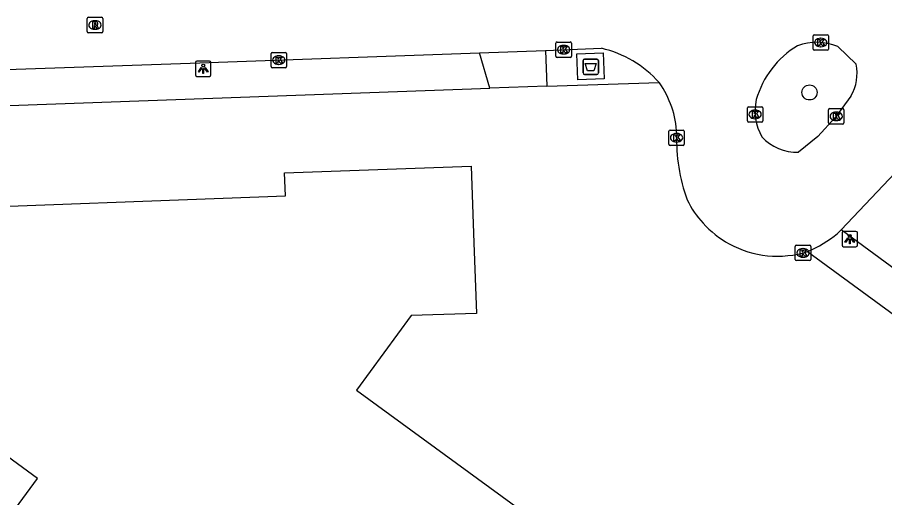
# Model space of a CAD drawing. Extents: x 160557 to 161245, y 385330 to 386505.
# Drawn here: x 160898 to 160954.3, y 386056.8 to 386088 of the extents above; entities that cross this region are included whole.
import ezdxf

# ---------------------------------------------------------------- set-up
doc = ezdxf.new("R2010")
doc.units = 0
for name, color, linetype in [('IMGEO_Afval_apart_plaats', 7, 'Continuous'), ('IMGEO_Boom', 7, 'Continuous'), ('IMGEO_Kolk', 7, 'Continuous'), ('IMGEO_Lichtpunt', 7, 'Continuous'), ('IMGEO_Pand', 7, 'Continuous'), ('IMGEO_Rijbaan_lokaal_open', 7, 'Continuous'), ('IMGEO_Rioolput', 7, 'Continuous'), ('IMGEO_Voetpad_gesloten', 7, 'Continuous'), ('IMGEO_Voetpad_open', 7, 'Continuous')]:
    doc.layers.add(name, color=color, linetype=linetype)

msp = doc.modelspace()

# ---------------------------------------------------------------- linework, layer by layer
at = {"layer": 'IMGEO_Afval_apart_plaats'}
for p, q in [((160934.751, 386084.379), (160934.751, 386085.179)), ((160934.751, 386085.179), (160934.751, 386084.379)), ((160934.851, 386085.279), (160935.641, 386085.279)), ((160935.641, 386085.279), (160934.851, 386085.279)), ((160935.741, 386085.179), (160935.741, 386084.379)), ((160935.741, 386084.379), (160935.741, 386085.179)), ((160935.641, 386084.279), (160934.851, 386084.279)), ((160934.851, 386084.279), (160935.641, 386084.279))]:
    msp.add_line(p, q, dxfattribs=at)
msp.add_lwpolyline([(160934.894, 386084.993), (160935.598, 386084.993), (160935.449, 386084.523), (160935.043, 386084.523), (160934.894, 386084.993)], dxfattribs=at)
for centre, start, end in [((160934.851, 386085.179), 90, 180), ((160934.851, 386085.179), 90, 180), ((160935.641, 386085.179), 0, 90), ((160935.641, 386085.179), 360, 90), ((160934.851, 386084.379), 180, 270), ((160934.851, 386084.379), 180, 270), ((160935.641, 386084.379), 270, 0), ((160935.641, 386084.379), 270, 0)]:
    msp.add_arc(centre, 0.1, start, end, dxfattribs=at)
at = {"layer": 'IMGEO_Boom'}
msp.add_circle((160949.452, 386083.11), 0.489, dxfattribs=at)
at = {"layer": 'IMGEO_Kolk'}
for p, q in [((160949.681, 386085.931), (160949.681, 386086.783)), ((160949.756, 386086.857), (160950.608, 386086.857)), ((160950.682, 386086.783), (160950.682, 386085.931)), ((160932.987, 386085.463), (160932.987, 386086.315)), ((160933.062, 386086.389), (160933.914, 386086.389)), ((160933.475, 386086.169), (160933.5, 386086.169)), ((160933.988, 386086.315), (160933.988, 386085.463)), ((160950.169, 386086.637), (160950.194, 386086.637)), ((160914.489, 386084.788), (160914.489, 386085.64)), ((160914.564, 386085.714), (160915.416, 386085.714)), ((160915.49, 386085.64), (160915.49, 386084.788)), ((160933.498, 386085.609), (160933.473, 386085.609)), ((160950.608, 386085.857), (160949.756, 386085.857)), ((160950.192, 386086.077), (160950.167, 386086.077)), ((160914.977, 386085.494), (160915.002, 386085.494)), ((160933.914, 386085.389), (160933.062, 386085.389)), ((160915.416, 386084.714), (160914.564, 386084.714)), ((160915, 386084.934), (160914.975, 386084.934)), ((160945.495, 386082.182), (160946.347, 386082.182)), ((160945.42, 386081.256), (160945.42, 386082.108)), ((160945.908, 386081.962), (160945.933, 386081.962)), ((160946.421, 386082.108), (160946.421, 386081.256)), ((160950.688, 386081.132), (160950.688, 386081.984)), ((160950.763, 386082.058), (160951.615, 386082.058)), ((160951.176, 386081.838), (160951.201, 386081.838)), ((160951.689, 386081.984), (160951.689, 386081.132)), ((160946.347, 386081.182), (160945.495, 386081.182)), ((160945.931, 386081.402), (160945.906, 386081.402)), ((160951.615, 386081.058), (160950.763, 386081.058)), ((160951.199, 386081.278), (160951.174, 386081.278)), ((160940.319, 386079.738), (160940.319, 386080.59)), ((160940.394, 386080.664), (160941.246, 386080.664)), ((160941.32, 386080.59), (160941.32, 386079.738)), ((160940.807, 386080.444), (160940.832, 386080.444)), ((160941.246, 386079.664), (160940.394, 386079.664)), ((160940.83, 386079.884), (160940.805, 386079.884)), ((160948.603, 386073.175), (160949.455, 386073.175)), ((160948.528, 386072.249), (160948.528, 386073.101)), ((160949.016, 386072.955), (160949.041, 386072.955)), ((160949.529, 386073.101), (160949.529, 386072.249)), ((160949.455, 386072.175), (160948.603, 386072.175)), ((160949.039, 386072.395), (160949.014, 386072.395))]:
    msp.add_line(p, q, dxfattribs=at)
for points in [[(160949.681, 386085.931), (160949.681, 386086.783)], [(160949.756, 386086.857), (160950.608, 386086.857)], [(160950.682, 386086.783), (160950.682, 386085.931)], [(160932.987, 386085.463), (160932.987, 386086.315)], [(160933.062, 386086.389), (160933.914, 386086.389)], [(160933.308, 386086.089), (160933.431, 386086.089), (160933.431, 386085.938), (160933.561, 386086.089), (160933.725, 386086.089), (160933.579, 386085.938), (160933.732, 386085.689), (160933.58, 386085.689), (160933.495, 386085.853), (160933.431, 386085.786), (160933.431, 386085.689), (160933.308, 386085.689), (160933.308, 386086.089)], [(160933.988, 386086.315), (160933.988, 386085.463)], [(160950.002, 386086.557), (160950.125, 386086.557), (160950.125, 386086.406), (160950.255, 386086.557), (160950.419, 386086.557), (160950.273, 386086.406), (160950.426, 386086.157), (160950.274, 386086.157), (160950.189, 386086.321), (160950.125, 386086.254), (160950.125, 386086.157), (160950.002, 386086.157), (160950.002, 386086.557)], [(160914.489, 386084.788), (160914.489, 386085.64)], [(160914.564, 386085.714), (160915.416, 386085.714)], [(160915.49, 386085.64), (160915.49, 386084.788)], [(160950.608, 386085.857), (160949.756, 386085.857)], [(160914.81, 386085.414), (160914.933, 386085.414), (160914.933, 386085.263), (160915.063, 386085.414), (160915.227, 386085.414), (160915.081, 386085.263), (160915.234, 386085.014), (160915.082, 386085.014), (160914.997, 386085.178), (160914.933, 386085.111), (160914.933, 386085.014), (160914.81, 386085.014), (160914.81, 386085.414)], [(160933.914, 386085.389), (160933.062, 386085.389)], [(160915.416, 386084.714), (160914.564, 386084.714)], [(160945.495, 386082.182), (160946.347, 386082.182)], [(160945.42, 386081.256), (160945.42, 386082.108)], [(160945.741, 386081.882), (160945.864, 386081.882), (160945.864, 386081.731), (160945.994, 386081.882), (160946.158, 386081.882), (160946.012, 386081.731), (160946.165, 386081.482), (160946.013, 386081.482), (160945.928, 386081.646), (160945.864, 386081.579), (160945.864, 386081.482), (160945.741, 386081.482), (160945.741, 386081.882)], [(160946.421, 386082.108), (160946.421, 386081.256)], [(160950.688, 386081.132), (160950.688, 386081.984)], [(160950.763, 386082.058), (160951.615, 386082.058)], [(160951.009, 386081.758), (160951.132, 386081.758), (160951.132, 386081.607), (160951.262, 386081.758), (160951.426, 386081.758), (160951.28, 386081.607), (160951.433, 386081.358), (160951.281, 386081.358), (160951.196, 386081.522), (160951.132, 386081.455), (160951.132, 386081.358), (160951.009, 386081.358), (160951.009, 386081.758)], [(160951.689, 386081.984), (160951.689, 386081.132)], [(160946.347, 386081.182), (160945.495, 386081.182)], [(160951.615, 386081.058), (160950.763, 386081.058)], [(160940.319, 386079.738), (160940.319, 386080.59)], [(160940.394, 386080.664), (160941.246, 386080.664)], [(160941.32, 386080.59), (160941.32, 386079.738)], [(160940.64, 386080.364), (160940.763, 386080.364), (160940.763, 386080.213), (160940.893, 386080.364), (160941.057, 386080.364), (160940.911, 386080.213), (160941.064, 386079.964), (160940.912, 386079.964), (160940.827, 386080.128), (160940.763, 386080.061), (160940.763, 386079.964), (160940.64, 386079.964), (160940.64, 386080.364)], [(160941.246, 386079.664), (160940.394, 386079.664)], [(160948.603, 386073.175), (160949.455, 386073.175)], [(160948.528, 386072.249), (160948.528, 386073.101)], [(160948.849, 386072.875), (160948.972, 386072.875), (160948.972, 386072.724), (160949.102, 386072.875), (160949.266, 386072.875), (160949.12, 386072.724), (160949.273, 386072.475), (160949.121, 386072.475), (160949.036, 386072.639), (160948.972, 386072.572), (160948.972, 386072.475), (160948.849, 386072.475), (160948.849, 386072.875)], [(160949.529, 386073.101), (160949.529, 386072.249)], [(160949.455, 386072.175), (160948.603, 386072.175)]]:
    msp.add_lwpolyline(points, dxfattribs=at)
for centre, start, end in [((160949.758, 386086.781), 91.552, 178.448), ((160949.758, 386086.781), 91.552, 178.448), ((160950.606, 386086.781), 1.552, 88.448), ((160950.606, 386086.781), 1.552, 88.448), ((160933.064, 386086.313), 91.552, 178.448), ((160933.064, 386086.313), 91.552, 178.448), ((160933.912, 386086.313), 1.552, 88.448), ((160933.912, 386086.313), 1.552, 88.448), ((160914.566, 386085.638), 91.552, 178.448), ((160914.566, 386085.638), 91.552, 178.448), ((160915.414, 386085.638), 1.552, 88.448), ((160915.414, 386085.638), 1.552, 88.448), ((160949.758, 386085.933), 181.552, 268.448), ((160949.758, 386085.933), 181.552, 268.448), ((160950.606, 386085.933), 271.552, 358.448), ((160950.606, 386085.933), 271.552, 358.448), ((160933.064, 386085.465), 181.552, 268.448), ((160933.064, 386085.465), 181.552, 268.448), ((160933.912, 386085.465), 271.552, 358.448), ((160933.912, 386085.465), 271.552, 358.448), ((160914.566, 386084.79), 181.552, 268.448), ((160914.566, 386084.79), 181.552, 268.448), ((160915.414, 386084.79), 271.552, 358.448), ((160915.414, 386084.79), 271.552, 358.448), ((160945.497, 386082.106), 91.552, 178.448), ((160945.497, 386082.106), 91.552, 178.448), ((160946.345, 386082.106), 1.552, 88.448), ((160946.345, 386082.106), 1.552, 88.448), ((160950.765, 386081.982), 91.552, 178.448), ((160950.765, 386081.982), 91.552, 178.448), ((160951.613, 386081.982), 1.552, 88.448), ((160951.613, 386081.982), 1.552, 88.448), ((160945.497, 386081.258), 181.552, 268.448), ((160945.497, 386081.258), 181.552, 268.448), ((160946.345, 386081.258), 271.552, 358.448), ((160946.345, 386081.258), 271.552, 358.448), ((160950.765, 386081.134), 181.552, 268.448), ((160950.765, 386081.134), 181.552, 268.448), ((160951.613, 386081.134), 271.552, 358.448), ((160951.613, 386081.134), 271.552, 358.448), ((160940.396, 386080.588), 91.552, 178.448), ((160940.396, 386080.588), 91.552, 178.448), ((160941.244, 386080.588), 1.552, 88.448), ((160941.244, 386080.588), 1.552, 88.448), ((160940.396, 386079.74), 181.552, 268.448), ((160940.396, 386079.74), 181.552, 268.448), ((160941.244, 386079.74), 271.552, 358.448), ((160941.244, 386079.74), 271.552, 358.448), ((160948.605, 386073.099), 91.552, 178.448), ((160948.605, 386073.099), 91.552, 178.448), ((160949.453, 386073.099), 1.552, 88.448), ((160949.453, 386073.099), 1.552, 88.448), ((160948.605, 386072.251), 181.552, 268.448), ((160948.605, 386072.251), 181.552, 268.448), ((160949.453, 386072.251), 271.552, 358.448), ((160949.453, 386072.251), 271.552, 358.448)]:
    msp.add_arc(centre, 0.0765, start, end, dxfattribs=at)
for centre, major_axis, ratio, start_param, end_param in [((160933.474, 386085.889), (-0.387, 0.002), 0.722429, 4.712389, 7.853982), ((160933.499, 386085.889), (-0.39, 0.002), 0.717154, 1.570796, 4.712389), ((160950.168, 386086.357), (-0.387, 0.002), 0.722429, 4.712389, 7.853982), ((160950.193, 386086.357), (-0.39, 0.002), 0.717154, 1.570796, 4.712389), ((160914.976, 386085.214), (-0.387, 0.002), 0.722429, 4.712389, 7.853982), ((160915.001, 386085.214), (-0.39, 0.002), 0.717154, 1.570796, 4.712389), ((160945.907, 386081.682), (-0.387, 0.002), 0.722429, 4.712389, 7.853982), ((160945.932, 386081.682), (-0.39, 0.002), 0.717154, 1.570796, 4.712389), ((160951.175, 386081.558), (-0.387, 0.002), 0.722429, 4.712389, 7.853982), ((160951.2, 386081.558), (-0.39, 0.002), 0.717154, 1.570796, 4.712389), ((160940.806, 386080.164), (-0.387, 0.002), 0.722429, 4.712389, 7.853982), ((160940.831, 386080.164), (-0.39, 0.002), 0.717154, 1.570796, 4.712389), ((160949.015, 386072.675), (-0.387, 0.002), 0.722429, 4.712389, 7.853982), ((160949.04, 386072.675), (-0.39, 0.002), 0.717154, 1.570796, 4.712389)]:
    msp.add_ellipse(centre, major_axis=major_axis, ratio=ratio, start_param=start_param, end_param=end_param, dxfattribs=at)
at = {"layer": 'IMGEO_Lichtpunt'}
for p, q in [((160909.584, 386085.058), (160909.584, 386084.251)), ((160909.584, 386085.058), (160909.584, 386084.251)), ((160910.486, 386085.153), (160909.678, 386085.153)), ((160910.486, 386085.153), (160909.678, 386085.153)), ((160910.58, 386084.251), (160910.58, 386085.058)), ((160910.58, 386084.251), (160910.58, 386085.058)), ((160909.678, 386084.157), (160910.486, 386084.157)), ((160909.678, 386084.157), (160910.486, 386084.157)), ((160951.566, 386073.984), (160951.566, 386073.177)), ((160951.566, 386073.984), (160951.566, 386073.177)), ((160952.468, 386074.079), (160951.66, 386074.079)), ((160952.468, 386074.079), (160951.66, 386074.079)), ((160952.562, 386073.177), (160952.562, 386073.984)), ((160952.562, 386073.177), (160952.562, 386073.984)), ((160951.66, 386073.083), (160952.468, 386073.083)), ((160951.66, 386073.083), (160952.468, 386073.083))]:
    msp.add_line(p, q, dxfattribs=at)
for points in [[(160909.958, 386084.722), (160909.997, 386084.694), (160909.809, 386084.432), (160909.771, 386084.459), (160909.958, 386084.722)], [(160910.06, 386084.674), (160910.107, 386084.674), (160910.107, 386084.352), (160910.06, 386084.352), (160910.06, 386084.674)], [(160910.17, 386084.694), (160910.208, 386084.721), (160910.395, 386084.459), (160910.356, 386084.431), (160910.17, 386084.694)], [(160951.94, 386073.648), (160951.979, 386073.62), (160951.791, 386073.358), (160951.753, 386073.385), (160951.94, 386073.648)], [(160952.042, 386073.6), (160952.089, 386073.6), (160952.089, 386073.278), (160952.042, 386073.278), (160952.042, 386073.6)], [(160952.152, 386073.62), (160952.19, 386073.647), (160952.377, 386073.385), (160952.338, 386073.357), (160952.152, 386073.62)]]:
    msp.add_lwpolyline(points, dxfattribs=at)
for centre in [(160910.083, 386084.856), (160952.065, 386073.782)]:
    msp.add_circle(centre, 0.0994, dxfattribs=at)
for centre, start, end in [((160909.678, 386085.058), 90, 180), ((160909.678, 386085.058), 90, 180), ((160910.486, 386085.058), 0, 90), ((160910.486, 386085.058), 0, 90), ((160909.678, 386084.251), 180, 270), ((160909.678, 386084.251), 180, 270), ((160910.486, 386084.251), 270, 0), ((160910.486, 386084.251), 270, 360), ((160951.66, 386073.984), 90, 180), ((160951.66, 386073.984), 90, 180), ((160952.468, 386073.984), 0, 90), ((160952.468, 386073.984), 0, 90), ((160951.66, 386073.177), 180, 270), ((160951.66, 386073.177), 180, 270), ((160952.468, 386073.177), 270, 0), ((160952.468, 386073.177), 270, 360)]:
    msp.add_arc(centre, 0.0946, start, end, dxfattribs=at)
at = {"layer": 'IMGEO_Pand'}
for points in [[(160864.115, 386056.74), (160874.11, 386070.651), (160875.321, 386069.782), (160879.081, 386074.925), (160882.948, 386075.068), (160882.888, 386076.676), (160891.052, 386076.978), (160891.108, 386075.48), (160915.422, 386076.378), (160915.366, 386077.876), (160927.477, 386078.323), (160927.663, 386073.327), (160927.834, 386068.749), (160923.585, 386068.614), (160920.03, 386063.744), (160930.86, 386055.842)], [(160897.9, 386056.052), (160899.327, 386058.007), (160897.373, 386059.434), (160893.377, 386059.354), (160888.854, 386062.656), (160887.586, 386060.886), (160889.699, 386059.371), (160883.926, 386051.316)]]:
    msp.add_lwpolyline(points, dxfattribs=at)
at = {"layer": 'IMGEO_Rijbaan_lokaal_open'}
for points in [[(160951.284, 386086.092), (160952.478, 386084.947)], [(160854.998, 386083.009), (160864.667, 386083.479), (160909.861, 386085.027), (160928.033, 386085.691)], [(160928.033, 386085.691), (160932.3, 386085.847)], [(160932.3, 386085.847), (160935.941, 386085.98)], [(160939.684, 386083.757), (160939.705, 386083.734)], [(160951.498, 386074.182), (160960.457, 386083.652)], [(160952.142, 386082.871), (160951.145, 386081.495), (160950, 386080.25)], [(160950, 386080.25), (160948.738, 386079.226)], [(160951.498, 386074.182), (160951.266, 386073.936)]]:
    msp.add_lwpolyline(points, dxfattribs=at)
for centre, radius, start, end in [((160951.856, 386080.941), 6.105, 121.5077, 163.8323), ((160949.906, 386082.8), 3.569, 67.2858, 110.3519), ((160934.297, 386078.95), 7.22, 41.746, 76.8411), ((160949.615, 386084.345), 2.926, 329.7444, 11.8684), ((160934.645, 386080.174), 6.187, 2.2686, 35.1294), ((160949.286, 386081.911), 3.374, 167.4985, 209.9297), ((160952.357, 386080.037), 11.537, 178.1021, 199.7897), ((160948.632, 386082.295), 3.071, 222.3323, 271.9766), ((160947.473, 386079.076), 6.657, 206.252, 222.1629), ((160947.448, 386079.073), 6.637, 222.2933, 241.0409), ((160946.023, 386080.403), 8.325, 293.3727, 309.0313), ((160947.378, 386079.043), 6.577, 241.4443, 287.2281)]:
    msp.add_arc(centre, radius, start, end, dxfattribs=at)
at = {"layer": 'IMGEO_Rioolput'}
for p, q in [((160902.554, 386087.067), (160902.554, 386087.919)), ((160902.629, 386087.993), (160903.481, 386087.993)), ((160903.042, 386087.773), (160903.067, 386087.773)), ((160903.555, 386087.919), (160903.555, 386087.067)), ((160903.065, 386087.213), (160903.04, 386087.213)), ((160903.481, 386086.993), (160902.629, 386086.993))]:
    msp.add_line(p, q, dxfattribs=at)
for points in [[(160902.554, 386087.067), (160902.554, 386087.919)], [(160902.629, 386087.993), (160903.481, 386087.993)], [(160903.555, 386087.919), (160903.555, 386087.067)], [(160903.143, 386087.691), (160902.891, 386087.693), (160902.891, 386087.293)], [(160902.891, 386087.293), (160903.015, 386087.293), (160903.015, 386087.455), (160903.026, 386087.455)], [(160903.069, 386087.612), (160903.015, 386087.612), (160903.015, 386087.531)], [(160903.015, 386087.531), (160903.067, 386087.531)], [(160903.073, 386087.426), (160903.144, 386087.293), (160903.284, 386087.293), (160903.219, 386087.419)], [(160903.481, 386086.993), (160902.629, 386086.993)]]:
    msp.add_lwpolyline(points, dxfattribs=at)
for centre, radius, start, end in [((160902.631, 386087.917), 0.0765, 91.552, 178.448), ((160902.631, 386087.917), 0.0765, 91.552, 178.448), ((160903.479, 386087.917), 0.0765, 1.552, 88.448), ((160903.479, 386087.917), 0.0765, 1.552, 88.448), ((160903.025, 386087.402), 0.0533, 26.0293, 88.6989), ((160903.051, 386087.72), 0.19, 274.7715, 282.9687), ((160903.075, 386087.516), 0.0964, 77.0061, 93.1865), ((160903.089, 386087.573), 0.0378, 276.6634, 79.6772), ((160903.142, 386087.581), 0.109, 350.3612, 89.416), ((160903.14, 386087.581), 0.112, 277.5842, 350.9817), ((160903.124, 386087.366), 0.108, 29.5134, 73.7905), ((160902.631, 386087.069), 0.0765, 181.552, 268.448), ((160902.631, 386087.069), 0.0765, 181.552, 268.448), ((160903.479, 386087.069), 0.0765, 271.552, 358.448), ((160903.479, 386087.069), 0.0765, 271.552, 358.448)]:
    msp.add_arc(centre, radius, start, end, dxfattribs=at)
for centre, major_axis, ratio, start_param, end_param in [((160903.041, 386087.493), (-0.387, 0.002), 0.722429, 4.712389, 7.853982), ((160903.066, 386087.493), (-0.39, 0.002), 0.717154, 1.570796, 4.712389)]:
    msp.add_ellipse(centre, major_axis=major_axis, ratio=ratio, start_param=start_param, end_param=end_param, dxfattribs=at)
at = {"layer": 'IMGEO_Voetpad_gesloten'}
msp.add_lwpolyline([(160936.11, 386083.985), (160934.412, 386083.922), (160934.349, 386085.621), (160936.047, 386085.684), (160936.11, 386083.985)], dxfattribs=at)
at = {"layer": 'IMGEO_Voetpad_open'}
for points in [[(160928.689, 386083.378), (160928.033, 386085.691)], [(160932.3, 386085.847), (160932.386, 386083.51)], [(160857.319, 386080.813), (160928.689, 386083.378)], [(160932.386, 386083.51), (160928.689, 386083.378)], [(160932.386, 386083.51), (160939.684, 386083.757)], [(160976.135, 386058.786), (160975.534, 386058.003), (160974.197, 386057.482), (160951.498, 386074.182)], [(160949.326, 386072.761), (160995.645, 386038.84)]]:
    msp.add_lwpolyline(points, dxfattribs=at)

doc.saveas('drawing.dxf')
